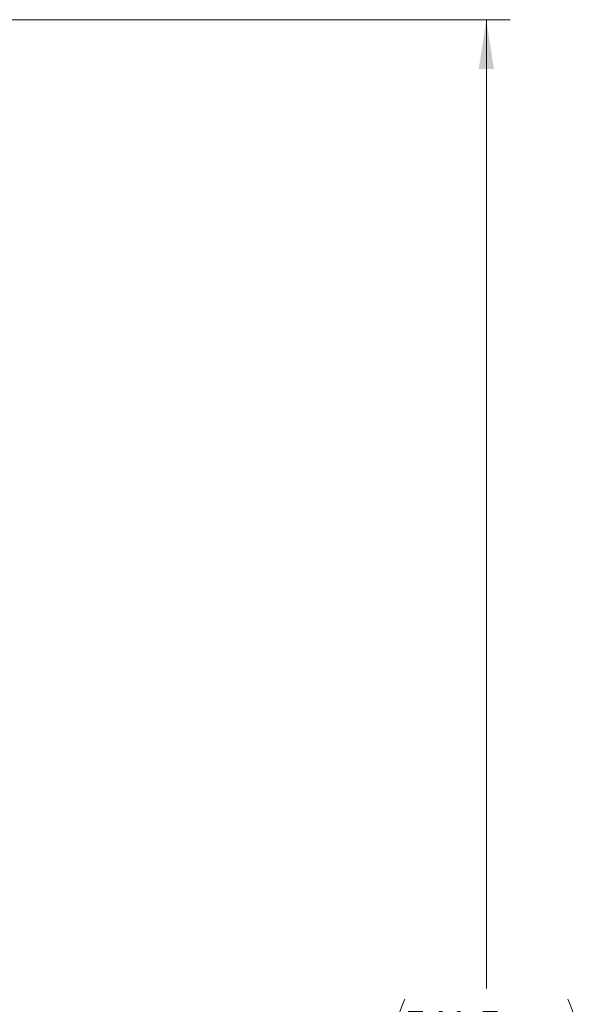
# Model space of a CAD drawing. Header units: millimetres. Extents: x 0 to 1118, y 0 to 864.
# Tile 370 of 372: x 958 to 995, y 705 to 771. Entities that reach past the tile are written whole.
import ezdxf

# ---------------------------------------------------------------- set-up
doc = ezdxf.new("R2010")
doc.units = ezdxf.units.MM
doc.styles.add('SLDTEXTSTYLE3', font='TXT', dxfattribs={"width": 0.605})
doc.dimstyles.new('SLDDIMSTYLE1', dxfattribs={"dimtxt": 3.175, "dimasz": 3.302, "dimexe": 0, "dimexo": 0.0625, "dimgap": 0.79375, "dimtad": 0, "dimtih": 1, "dimtoh": 1, "dimdec": 1, "dimlfac": 4, "dimrnd": 1e-09, "dimzin": 12, "dimdsep": 46, "dimtxsty": 'SLDTEXTSTYLE3', "dimsah": 1, "dimcen": 0.09, "dimadec": 0, "dimazin": 3, "dimtfac": 1, "dimtofl": 0, "dimtmove": 0, "dimatfit": 3, "dimfxl": 1, "dimfrac": 2, "dimtolj": 1, "dimtzin": 12, "dimarcsym": 0})

# ---------------------------------------------------------------- blocks, each defined once
blk = doc.blocks.new('_D_5')
at = {"color": 7, "linetype": 'Continuous', "lineweight": 0}
for p, q in [((905.634, 771.345), (990.726, 771.345)), ((989.126, 771.345), (989.126, 706.458)), ((989.126, 635.97), (989.126, 700.857)), ((905.634, 635.97), (990.726, 635.97))]:
    blk.add_line(p, q, dxfattribs=at)
for centre, start, end in [((988.542, 703.294), 153.43495, 206.56505), ((989.71, 703.294), 333.43495, 26.56505)]:
    blk.add_arc(centre, 5.448, start, end, dxfattribs=at)
for points in [[(989.126, 771.345), (988.618, 768.043), (989.634, 768.043)], [(989.126, 635.97), (989.634, 639.272), (988.618, 639.272)]]:
    blk.add_solid(points, dxfattribs=at)
at = {"color": 7, "linetype": 'Continuous', "lineweight": 0, "insert": (983.669, 704.95), "char_height": 3.175, "attachment_point": 1, "style": 'SLDTEXTSTYLE3'}
blk.add_mtext('541.5', dxfattribs=at)

msp = doc.modelspace()

# ---------------------------------------------------------------- dimensions: what is measured, and where the dimension line sits
at = {"color": 7, "linetype": 'Continuous', "lineweight": 0}
dim = msp.add_linear_dim(base=(989.126, 635.97), p1=(904.034, 771.345), p2=(904.034, 635.97), angle=90, text='(<>)', dimstyle='SLDDIMSTYLE1', dxfattribs=at)
dim.commit()
dim.dimension.update_dxf_attribs({"geometry": '_D_5', "text_midpoint": (989.126, 703.658), "dimtype": 160})

doc.saveas('drawing.dxf')
